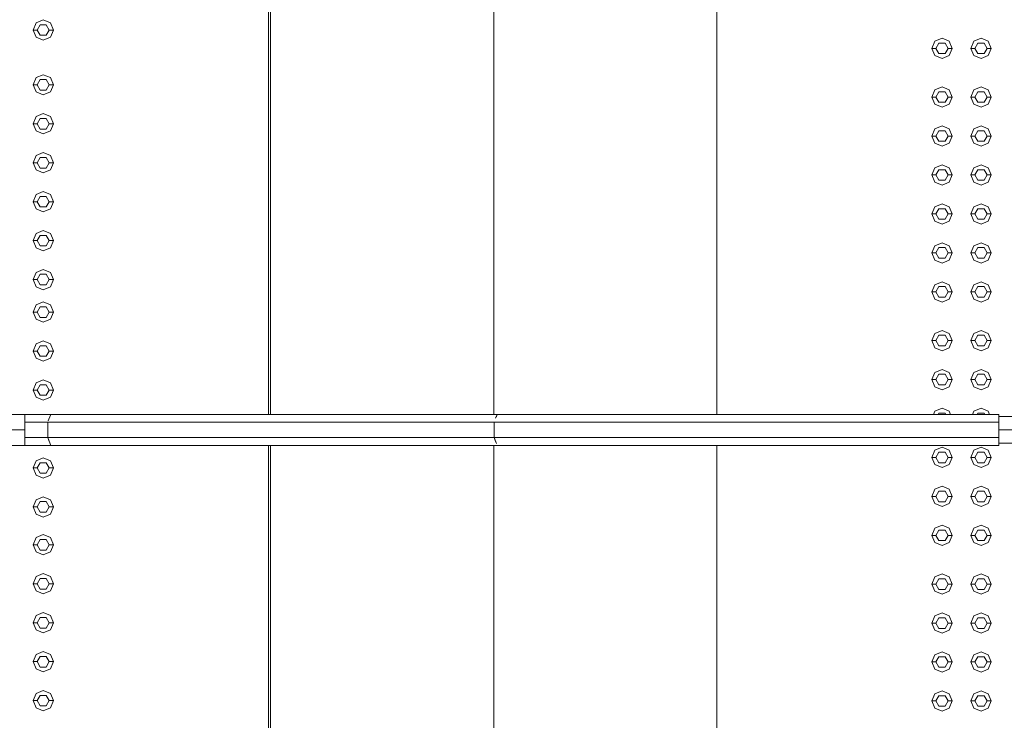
# Model space of a CAD drawing. Header units: millimetres. Extents: x -261 to 187, y -214 to 106.
# Tile 620 of 656: x -215.053 to -213.838, y 12.778 to 13.643. Entities that reach past the tile are written whole.
import ezdxf

# ---------------------------------------------------------------- set-up
doc = ezdxf.new("R2010")
doc.units = ezdxf.units.MM
doc.header["$LTSCALE"] = 0.005
doc.header["$MEASUREMENT"] = 0
for name, color, linetype, lineweight in [('IFC-Elemento construtivo genérico-Contorno', 9, 'Continuous', 5), ('IFC-Escada-Contorno', 9, 'Continuous', 5), ('IFC-Laje-Contorno', 9, 'Continuous', 5)]:
    doc.layers.add(name, color=color, linetype=linetype, lineweight=lineweight)

msp = doc.modelspace()

# ---------------------------------------------------------------- linework, layer by layer
at = {"layer": 'IFC-Elemento construtivo genérico-Contorno', "lineweight": 5}
for p, q in [((-215.0368, 13.6299), (-215.0332, 13.6388)), ((-215.0332, 13.6388), (-215.0243, 13.6425)), ((-215.0243, 13.6425), (-215.0154, 13.6388)), ((-215.0154, 13.6388), (-215.0118, 13.6299)), ((-215.0368, 13.6299), (-215.0318, 13.6299)), ((-215.0368, 13.6299), (-215.0332, 13.6211)), ((-215.0318, 13.6299), (-215.0281, 13.6365)), ((-215.0318, 13.6299), (-215.0281, 13.6234)), ((-215.0281, 13.6365), (-215.0205, 13.6365)), ((-215.0205, 13.6365), (-215.0168, 13.6299)), ((-215.0205, 13.6234), (-215.0168, 13.6299)), ((-215.0168, 13.6299), (-215.0118, 13.6299)), ((-215.0154, 13.6211), (-215.0118, 13.6299)), ((-215.0332, 13.6211), (-215.0243, 13.6174)), ((-215.0281, 13.6234), (-215.0205, 13.6234)), ((-215.0243, 13.6174), (-215.0154, 13.6211)), ((-213.9273, 13.6073), (-213.9236, 13.6162)), ((-213.9236, 13.6162), (-213.9147, 13.6198)), ((-213.9147, 13.6198), (-213.9059, 13.6162)), ((-213.9059, 13.6162), (-213.9022, 13.6073)), ((-213.8792, 13.6073), (-213.8755, 13.6162)), ((-213.8755, 13.6162), (-213.8666, 13.6198)), ((-213.8666, 13.6198), (-213.8578, 13.6162)), ((-213.8578, 13.6162), (-213.8541, 13.6073)), ((-213.9273, 13.6073), (-213.9222, 13.6073)), ((-213.9273, 13.6073), (-213.9236, 13.5985)), ((-213.9222, 13.6073), (-213.9185, 13.6138)), ((-213.9222, 13.6073), (-213.9185, 13.6008)), ((-213.9185, 13.6138), (-213.911, 13.6138)), ((-213.911, 13.6138), (-213.9072, 13.6073)), ((-213.911, 13.6008), (-213.9072, 13.6073)), ((-213.9072, 13.6073), (-213.9022, 13.6073)), ((-213.9059, 13.5985), (-213.9022, 13.6073)), ((-213.8792, 13.6073), (-213.8742, 13.6073)), ((-213.8792, 13.6073), (-213.8755, 13.5985)), ((-213.8742, 13.6073), (-213.8704, 13.6138)), ((-213.8742, 13.6073), (-213.8704, 13.6008)), ((-213.8704, 13.6138), (-213.8629, 13.6138)), ((-213.8629, 13.6138), (-213.8591, 13.6073)), ((-213.8629, 13.6008), (-213.8591, 13.6073)), ((-213.8591, 13.6073), (-213.8541, 13.6073)), ((-213.8578, 13.5985), (-213.8541, 13.6073)), ((-213.9236, 13.5985), (-213.9147, 13.5948)), ((-213.9185, 13.6008), (-213.911, 13.6008)), ((-213.9147, 13.5948), (-213.9059, 13.5985)), ((-213.8755, 13.5985), (-213.8666, 13.5948)), ((-213.8704, 13.6008), (-213.8629, 13.6008)), ((-213.8666, 13.5948), (-213.8578, 13.5985)), ((-215.0368, 13.5623), (-215.0332, 13.5712)), ((-215.0332, 13.5712), (-215.0243, 13.5748)), ((-215.0318, 13.5623), (-215.0281, 13.5688)), ((-215.0281, 13.5688), (-215.0205, 13.5688)), ((-215.0243, 13.5748), (-215.0154, 13.5712)), ((-215.0205, 13.5688), (-215.0168, 13.5623)), ((-215.0154, 13.5712), (-215.0118, 13.5623)), ((-215.0368, 13.5623), (-215.0318, 13.5623)), ((-215.0368, 13.5623), (-215.0332, 13.5535)), ((-215.0332, 13.5535), (-215.0243, 13.5498)), ((-215.0318, 13.5623), (-215.0281, 13.5558)), ((-215.0281, 13.5558), (-215.0205, 13.5558)), ((-215.0243, 13.5498), (-215.0154, 13.5535)), ((-215.0205, 13.5558), (-215.0168, 13.5623)), ((-215.0168, 13.5623), (-215.0118, 13.5623)), ((-215.0154, 13.5535), (-215.0118, 13.5623)), ((-213.9273, 13.5472), (-213.9236, 13.556)), ((-213.9236, 13.556), (-213.9147, 13.5597)), ((-213.9222, 13.5472), (-213.9185, 13.5537)), ((-213.9185, 13.5537), (-213.911, 13.5537)), ((-213.9147, 13.5597), (-213.9059, 13.556)), ((-213.911, 13.5537), (-213.9072, 13.5472)), ((-213.9059, 13.556), (-213.9022, 13.5472)), ((-213.8792, 13.5472), (-213.8755, 13.556)), ((-213.8755, 13.556), (-213.8666, 13.5597)), ((-213.8742, 13.5472), (-213.8704, 13.5537)), ((-213.8704, 13.5537), (-213.8629, 13.5537)), ((-213.8666, 13.5597), (-213.8578, 13.556)), ((-213.8629, 13.5537), (-213.8591, 13.5472)), ((-213.8578, 13.556), (-213.8541, 13.5472)), ((-213.9273, 13.5472), (-213.9222, 13.5472)), ((-213.9273, 13.5472), (-213.9236, 13.5383)), ((-213.9222, 13.5472), (-213.9185, 13.5407)), ((-213.911, 13.5407), (-213.9072, 13.5472)), ((-213.9072, 13.5472), (-213.9022, 13.5472)), ((-213.9059, 13.5383), (-213.9022, 13.5472)), ((-213.8792, 13.5472), (-213.8742, 13.5472)), ((-213.8792, 13.5472), (-213.8755, 13.5383)), ((-213.8742, 13.5472), (-213.8704, 13.5407)), ((-213.8629, 13.5407), (-213.8591, 13.5472)), ((-213.8591, 13.5472), (-213.8541, 13.5472)), ((-213.8578, 13.5383), (-213.8541, 13.5472)), ((-213.9236, 13.5383), (-213.9147, 13.5347)), ((-213.9185, 13.5407), (-213.911, 13.5407)), ((-213.9147, 13.5347), (-213.9059, 13.5383)), ((-213.8755, 13.5383), (-213.8666, 13.5347)), ((-213.8704, 13.5407), (-213.8629, 13.5407)), ((-213.8666, 13.5347), (-213.8578, 13.5383)), ((-215.0368, 13.5142), (-215.0332, 13.5231)), ((-215.0332, 13.5231), (-215.0243, 13.5268)), ((-215.0318, 13.5142), (-215.0281, 13.5207)), ((-215.0281, 13.5207), (-215.0205, 13.5207)), ((-215.0243, 13.5268), (-215.0154, 13.5231)), ((-215.0205, 13.5207), (-215.0168, 13.5142)), ((-215.0154, 13.5231), (-215.0118, 13.5142)), ((-215.0368, 13.5142), (-215.0318, 13.5142)), ((-215.0368, 13.5142), (-215.0332, 13.5054)), ((-215.0332, 13.5054), (-215.0243, 13.5017)), ((-215.0318, 13.5142), (-215.0281, 13.5077)), ((-215.0281, 13.5077), (-215.0205, 13.5077)), ((-215.0243, 13.5017), (-215.0154, 13.5054)), ((-215.0205, 13.5077), (-215.0168, 13.5142)), ((-215.0168, 13.5142), (-215.0118, 13.5142)), ((-215.0154, 13.5054), (-215.0118, 13.5142)), ((-213.9273, 13.4991), (-213.9236, 13.508)), ((-213.9236, 13.508), (-213.9147, 13.5116)), ((-213.9222, 13.4991), (-213.9185, 13.5056)), ((-213.9185, 13.5056), (-213.911, 13.5056)), ((-213.9147, 13.5116), (-213.9059, 13.508)), ((-213.911, 13.5056), (-213.9072, 13.4991)), ((-213.9059, 13.508), (-213.9022, 13.4991)), ((-213.8792, 13.4991), (-213.8755, 13.508)), ((-213.8755, 13.508), (-213.8666, 13.5116)), ((-213.8742, 13.4991), (-213.8704, 13.5056)), ((-213.8704, 13.5056), (-213.8629, 13.5056)), ((-213.8666, 13.5116), (-213.8578, 13.508)), ((-213.8629, 13.5056), (-213.8591, 13.4991)), ((-213.8578, 13.508), (-213.8541, 13.4991)), ((-213.9273, 13.4991), (-213.9222, 13.4991)), ((-213.9273, 13.4991), (-213.9236, 13.4902)), ((-213.9222, 13.4991), (-213.9185, 13.4926)), ((-213.9185, 13.4926), (-213.911, 13.4926)), ((-213.911, 13.4926), (-213.9072, 13.4991)), ((-213.9072, 13.4991), (-213.9022, 13.4991)), ((-213.9059, 13.4902), (-213.9022, 13.4991)), ((-213.8792, 13.4991), (-213.8742, 13.4991)), ((-213.8792, 13.4991), (-213.8755, 13.4902)), ((-213.8742, 13.4991), (-213.8704, 13.4926)), ((-213.8704, 13.4926), (-213.8629, 13.4926)), ((-213.8629, 13.4926), (-213.8591, 13.4991)), ((-213.8591, 13.4991), (-213.8541, 13.4991)), ((-213.8578, 13.4902), (-213.8541, 13.4991)), ((-213.9236, 13.4902), (-213.9147, 13.4866)), ((-213.9147, 13.4866), (-213.9059, 13.4902)), ((-213.8755, 13.4902), (-213.8666, 13.4866)), ((-213.8666, 13.4866), (-213.8578, 13.4902)), ((-215.0368, 13.4661), (-215.0332, 13.475)), ((-215.0332, 13.475), (-215.0243, 13.4787)), ((-215.0318, 13.4661), (-215.0281, 13.4726)), ((-215.0281, 13.4726), (-215.0205, 13.4726)), ((-215.0243, 13.4787), (-215.0154, 13.475)), ((-215.0205, 13.4726), (-215.0168, 13.4661)), ((-215.0154, 13.475), (-215.0118, 13.4661)), ((-215.0368, 13.4661), (-215.0318, 13.4661)), ((-215.0368, 13.4661), (-215.0332, 13.4573)), ((-215.0332, 13.4573), (-215.0243, 13.4536)), ((-215.0318, 13.4661), (-215.0281, 13.4596)), ((-215.0281, 13.4596), (-215.0205, 13.4596)), ((-215.0243, 13.4536), (-215.0154, 13.4573)), ((-215.0205, 13.4596), (-215.0168, 13.4661)), ((-215.0168, 13.4661), (-215.0118, 13.4661)), ((-215.0154, 13.4573), (-215.0118, 13.4661)), ((-213.9273, 13.451), (-213.9236, 13.4599)), ((-213.9236, 13.4599), (-213.9147, 13.4635)), ((-213.9222, 13.451), (-213.9185, 13.4575)), ((-213.9185, 13.4575), (-213.911, 13.4575)), ((-213.9147, 13.4635), (-213.9059, 13.4599)), ((-213.911, 13.4575), (-213.9072, 13.451)), ((-213.9059, 13.4599), (-213.9022, 13.451)), ((-213.8792, 13.451), (-213.8755, 13.4599)), ((-213.8755, 13.4599), (-213.8666, 13.4635)), ((-213.8742, 13.451), (-213.8704, 13.4575)), ((-213.8704, 13.4575), (-213.8629, 13.4575)), ((-213.8666, 13.4635), (-213.8578, 13.4599)), ((-213.8629, 13.4575), (-213.8591, 13.451)), ((-213.8578, 13.4599), (-213.8541, 13.451)), ((-213.9273, 13.451), (-213.9222, 13.451)), ((-213.9273, 13.451), (-213.9236, 13.4422)), ((-213.9222, 13.451), (-213.9185, 13.4445)), ((-213.9185, 13.4445), (-213.911, 13.4445)), ((-213.911, 13.4445), (-213.9072, 13.451)), ((-213.9072, 13.451), (-213.9022, 13.451)), ((-213.9059, 13.4422), (-213.9022, 13.451)), ((-213.8792, 13.451), (-213.8742, 13.451)), ((-213.8792, 13.451), (-213.8755, 13.4422)), ((-213.8742, 13.451), (-213.8704, 13.4445)), ((-213.8704, 13.4445), (-213.8629, 13.4445)), ((-213.8629, 13.4445), (-213.8591, 13.451)), ((-213.8591, 13.451), (-213.8541, 13.451)), ((-213.8578, 13.4422), (-213.8541, 13.451)), ((-213.9236, 13.4422), (-213.9147, 13.4385)), ((-213.9147, 13.4385), (-213.9059, 13.4422)), ((-213.8755, 13.4422), (-213.8666, 13.4385)), ((-213.8666, 13.4385), (-213.8578, 13.4422)), ((-215.0368, 13.418), (-215.0332, 13.4269)), ((-215.0332, 13.4269), (-215.0243, 13.4306)), ((-215.0318, 13.418), (-215.0281, 13.4246)), ((-215.0281, 13.4246), (-215.0205, 13.4246)), ((-215.0243, 13.4306), (-215.0154, 13.4269)), ((-215.0205, 13.4246), (-215.0168, 13.418)), ((-215.0154, 13.4269), (-215.0118, 13.418)), ((-215.0368, 13.418), (-215.0318, 13.418)), ((-215.0368, 13.418), (-215.0332, 13.4092)), ((-215.0332, 13.4092), (-215.0243, 13.4055)), ((-215.0318, 13.418), (-215.0281, 13.4115)), ((-215.0281, 13.4115), (-215.0205, 13.4115)), ((-215.0243, 13.4055), (-215.0154, 13.4092)), ((-215.0205, 13.4115), (-215.0168, 13.418)), ((-215.0168, 13.418), (-215.0118, 13.418)), ((-215.0154, 13.4092), (-215.0118, 13.418)), ((-213.9273, 13.4029), (-213.9236, 13.4118)), ((-213.9236, 13.4118), (-213.9147, 13.4154)), ((-213.9222, 13.4029), (-213.9185, 13.4094)), ((-213.9185, 13.4094), (-213.911, 13.4094)), ((-213.9147, 13.4154), (-213.9059, 13.4118)), ((-213.911, 13.4094), (-213.9072, 13.4029)), ((-213.9059, 13.4118), (-213.9022, 13.4029)), ((-213.8792, 13.4029), (-213.8755, 13.4118)), ((-213.8755, 13.4118), (-213.8666, 13.4154)), ((-213.8742, 13.4029), (-213.8704, 13.4094)), ((-213.8704, 13.4094), (-213.8629, 13.4094)), ((-213.8666, 13.4154), (-213.8578, 13.4118)), ((-213.8629, 13.4094), (-213.8591, 13.4029)), ((-213.8578, 13.4118), (-213.8541, 13.4029)), ((-213.9273, 13.4029), (-213.9222, 13.4029)), ((-213.9273, 13.4029), (-213.9236, 13.3941)), ((-213.9222, 13.4029), (-213.9185, 13.3964)), ((-213.9185, 13.3964), (-213.911, 13.3964)), ((-213.911, 13.3964), (-213.9072, 13.4029)), ((-213.9072, 13.4029), (-213.9022, 13.4029)), ((-213.9059, 13.3941), (-213.9022, 13.4029)), ((-213.8792, 13.4029), (-213.8742, 13.4029)), ((-213.8792, 13.4029), (-213.8755, 13.3941)), ((-213.8742, 13.4029), (-213.8704, 13.3964)), ((-213.8704, 13.3964), (-213.8629, 13.3964)), ((-213.8629, 13.3964), (-213.8591, 13.4029)), ((-213.8591, 13.4029), (-213.8541, 13.4029)), ((-213.8578, 13.3941), (-213.8541, 13.4029)), ((-213.9236, 13.3941), (-213.9147, 13.3904)), ((-213.9147, 13.3904), (-213.9059, 13.3941)), ((-213.8755, 13.3941), (-213.8666, 13.3904)), ((-213.8666, 13.3904), (-213.8578, 13.3941)), ((-215.0368, 13.37), (-215.0332, 13.3788)), ((-215.0332, 13.3788), (-215.0243, 13.3825)), ((-215.0318, 13.37), (-215.0281, 13.3765)), ((-215.0281, 13.3765), (-215.0205, 13.3765)), ((-215.0243, 13.3825), (-215.0154, 13.3788)), ((-215.0205, 13.3765), (-215.0168, 13.37)), ((-215.0154, 13.3788), (-215.0118, 13.37)), ((-215.0368, 13.37), (-215.0318, 13.37)), ((-215.0368, 13.37), (-215.0332, 13.3611)), ((-215.0332, 13.3611), (-215.0243, 13.3574)), ((-215.0318, 13.37), (-215.0281, 13.3634)), ((-215.0281, 13.3634), (-215.0205, 13.3634)), ((-215.0243, 13.3574), (-215.0154, 13.3611)), ((-215.0205, 13.3634), (-215.0168, 13.37)), ((-215.0168, 13.37), (-215.0118, 13.37)), ((-215.0154, 13.3611), (-215.0118, 13.37)), ((-213.9273, 13.3548), (-213.9236, 13.3637)), ((-213.9236, 13.3637), (-213.9147, 13.3673)), ((-213.9222, 13.3548), (-213.9185, 13.3613)), ((-213.9185, 13.3613), (-213.911, 13.3613)), ((-213.9147, 13.3673), (-213.9059, 13.3637)), ((-213.911, 13.3613), (-213.9072, 13.3548)), ((-213.9059, 13.3637), (-213.9022, 13.3548)), ((-213.8792, 13.3548), (-213.8755, 13.3637)), ((-213.8755, 13.3637), (-213.8666, 13.3673)), ((-213.8742, 13.3548), (-213.8704, 13.3613)), ((-213.8704, 13.3613), (-213.8629, 13.3613)), ((-213.8666, 13.3673), (-213.8578, 13.3637)), ((-213.8629, 13.3613), (-213.8591, 13.3548)), ((-213.8578, 13.3637), (-213.8541, 13.3548)), ((-213.9273, 13.3548), (-213.9222, 13.3548)), ((-213.9273, 13.3548), (-213.9236, 13.346)), ((-213.9222, 13.3548), (-213.9185, 13.3483)), ((-213.9185, 13.3483), (-213.911, 13.3483)), ((-213.911, 13.3483), (-213.9072, 13.3548)), ((-213.9072, 13.3548), (-213.9022, 13.3548)), ((-213.9059, 13.346), (-213.9022, 13.3548)), ((-213.8792, 13.3548), (-213.8742, 13.3548)), ((-213.8792, 13.3548), (-213.8755, 13.346)), ((-213.8742, 13.3548), (-213.8704, 13.3483)), ((-213.8704, 13.3483), (-213.8629, 13.3483)), ((-213.8629, 13.3483), (-213.8591, 13.3548)), ((-213.8591, 13.3548), (-213.8541, 13.3548)), ((-213.8578, 13.346), (-213.8541, 13.3548)), ((-213.9236, 13.346), (-213.9147, 13.3423)), ((-213.9147, 13.3423), (-213.9059, 13.346)), ((-213.8755, 13.346), (-213.8666, 13.3423)), ((-213.8666, 13.3423), (-213.8578, 13.346)), ((-215.0368, 13.3219), (-215.0332, 13.3307)), ((-215.0332, 13.3307), (-215.0243, 13.3344)), ((-215.0318, 13.3219), (-215.0281, 13.3284)), ((-215.0281, 13.3284), (-215.0205, 13.3284)), ((-215.0243, 13.3344), (-215.0154, 13.3307)), ((-215.0205, 13.3284), (-215.0168, 13.3219)), ((-215.0154, 13.3307), (-215.0118, 13.3219)), ((-215.0368, 13.3219), (-215.0318, 13.3219)), ((-215.0368, 13.3219), (-215.0332, 13.313)), ((-215.0332, 13.313), (-215.0243, 13.3093)), ((-215.0318, 13.3219), (-215.0281, 13.3154)), ((-215.0281, 13.3154), (-215.0205, 13.3154)), ((-215.0243, 13.3093), (-215.0154, 13.313)), ((-215.0205, 13.3154), (-215.0168, 13.3219)), ((-215.0168, 13.3219), (-215.0118, 13.3219)), ((-215.0154, 13.313), (-215.0118, 13.3219)), ((-213.9273, 13.3067), (-213.9236, 13.3156)), ((-213.9236, 13.3156), (-213.9147, 13.3193)), ((-213.9222, 13.3067), (-213.9185, 13.3132)), ((-213.9185, 13.3132), (-213.911, 13.3132)), ((-213.9147, 13.3193), (-213.9059, 13.3156)), ((-213.911, 13.3132), (-213.9072, 13.3067)), ((-213.9059, 13.3156), (-213.9022, 13.3067)), ((-213.8792, 13.3067), (-213.8755, 13.3156)), ((-213.8755, 13.3156), (-213.8666, 13.3193)), ((-213.8742, 13.3067), (-213.8704, 13.3132)), ((-213.8704, 13.3132), (-213.8629, 13.3132)), ((-213.8666, 13.3193), (-213.8578, 13.3156)), ((-213.8629, 13.3132), (-213.8591, 13.3067)), ((-213.8578, 13.3156), (-213.8541, 13.3067)), ((-213.9273, 13.3067), (-213.9222, 13.3067)), ((-213.9273, 13.3067), (-213.9236, 13.2979)), ((-213.9222, 13.3067), (-213.9185, 13.3002)), ((-213.9185, 13.3002), (-213.911, 13.3002)), ((-213.911, 13.3002), (-213.9072, 13.3067)), ((-213.9072, 13.3067), (-213.9022, 13.3067)), ((-213.9059, 13.2979), (-213.9022, 13.3067)), ((-213.8792, 13.3067), (-213.8742, 13.3067)), ((-213.8792, 13.3067), (-213.8755, 13.2979)), ((-213.8742, 13.3067), (-213.8704, 13.3002)), ((-213.8704, 13.3002), (-213.8629, 13.3002)), ((-213.8629, 13.3002), (-213.8591, 13.3067)), ((-213.8591, 13.3067), (-213.8541, 13.3067)), ((-213.8578, 13.2979), (-213.8541, 13.3067)), ((-215.0368, 13.2818), (-215.0332, 13.2906)), ((-215.0332, 13.2906), (-215.0243, 13.2943)), ((-215.0318, 13.2818), (-215.0281, 13.2883)), ((-215.0281, 13.2883), (-215.0205, 13.2883)), ((-215.0243, 13.2943), (-215.0154, 13.2906)), ((-215.0205, 13.2883), (-215.0168, 13.2818)), ((-215.0154, 13.2906), (-215.0118, 13.2818)), ((-213.9236, 13.2979), (-213.9147, 13.2942)), ((-213.9147, 13.2942), (-213.9059, 13.2979)), ((-213.8755, 13.2979), (-213.8666, 13.2942)), ((-213.8666, 13.2942), (-213.8578, 13.2979)), ((-215.0368, 13.2818), (-215.0318, 13.2818)), ((-215.0368, 13.2818), (-215.0332, 13.2729)), ((-215.0318, 13.2818), (-215.0281, 13.2753)), ((-215.0281, 13.2753), (-215.0205, 13.2753)), ((-215.0205, 13.2753), (-215.0168, 13.2818)), ((-215.0168, 13.2818), (-215.0118, 13.2818)), ((-215.0154, 13.2729), (-215.0118, 13.2818)), ((-215.0332, 13.2729), (-215.0243, 13.2693)), ((-215.0243, 13.2693), (-215.0154, 13.2729)), ((-213.9273, 13.2466), (-213.9236, 13.2555)), ((-213.9236, 13.2555), (-213.9147, 13.2591)), ((-213.9222, 13.2466), (-213.9185, 13.2531)), ((-213.9185, 13.2531), (-213.911, 13.2531)), ((-213.9147, 13.2591), (-213.9059, 13.2555)), ((-213.911, 13.2531), (-213.9072, 13.2466)), ((-213.9059, 13.2555), (-213.9022, 13.2466)), ((-213.8792, 13.2466), (-213.8755, 13.2555)), ((-213.8755, 13.2555), (-213.8666, 13.2591)), ((-213.8742, 13.2466), (-213.8704, 13.2531)), ((-213.8704, 13.2531), (-213.8629, 13.2531)), ((-213.8666, 13.2591), (-213.8578, 13.2555)), ((-213.8629, 13.2531), (-213.8591, 13.2466)), ((-213.8578, 13.2555), (-213.8541, 13.2466)), ((-215.0368, 13.2337), (-215.0332, 13.2426)), ((-215.0332, 13.2426), (-215.0243, 13.2462)), ((-215.0318, 13.2337), (-215.0281, 13.2402)), ((-215.0281, 13.2402), (-215.0205, 13.2402)), ((-215.0243, 13.2462), (-215.0154, 13.2426)), ((-215.0205, 13.2402), (-215.0168, 13.2337)), ((-215.0154, 13.2426), (-215.0118, 13.2337)), ((-213.9273, 13.2466), (-213.9222, 13.2466)), ((-213.9273, 13.2466), (-213.9236, 13.2378)), ((-213.9236, 13.2378), (-213.9147, 13.2341)), ((-213.9222, 13.2466), (-213.9185, 13.2401)), ((-213.9185, 13.2401), (-213.911, 13.2401)), ((-213.9147, 13.2341), (-213.9059, 13.2378)), ((-213.911, 13.2401), (-213.9072, 13.2466)), ((-213.9072, 13.2466), (-213.9022, 13.2466)), ((-213.9059, 13.2378), (-213.9022, 13.2466)), ((-213.8792, 13.2466), (-213.8742, 13.2466)), ((-213.8792, 13.2466), (-213.8755, 13.2378)), ((-213.8755, 13.2378), (-213.8666, 13.2341)), ((-213.8742, 13.2466), (-213.8704, 13.2401)), ((-213.8704, 13.2401), (-213.8629, 13.2401)), ((-213.8666, 13.2341), (-213.8578, 13.2378)), ((-213.8629, 13.2401), (-213.8591, 13.2466)), ((-213.8591, 13.2466), (-213.8541, 13.2466)), ((-213.8578, 13.2378), (-213.8541, 13.2466)), ((-215.0368, 13.2337), (-215.0318, 13.2337)), ((-215.0368, 13.2337), (-215.0332, 13.2248)), ((-215.0318, 13.2337), (-215.0281, 13.2272)), ((-215.0281, 13.2272), (-215.0205, 13.2272)), ((-215.0205, 13.2272), (-215.0168, 13.2337)), ((-215.0168, 13.2337), (-215.0118, 13.2337)), ((-215.0154, 13.2248), (-215.0118, 13.2337)), ((-215.0332, 13.2248), (-215.0243, 13.2212)), ((-215.0243, 13.2212), (-215.0154, 13.2248)), ((-213.9273, 13.1985), (-213.9236, 13.2074)), ((-213.9236, 13.2074), (-213.9147, 13.2111)), ((-213.9222, 13.1985), (-213.9185, 13.205)), ((-213.9185, 13.205), (-213.911, 13.205)), ((-213.9147, 13.2111), (-213.9059, 13.2074)), ((-213.911, 13.205), (-213.9072, 13.1985)), ((-213.9059, 13.2074), (-213.9022, 13.1985)), ((-213.8792, 13.1985), (-213.8755, 13.2074)), ((-213.8755, 13.2074), (-213.8666, 13.2111)), ((-213.8742, 13.1985), (-213.8704, 13.205)), ((-213.8704, 13.205), (-213.8629, 13.205)), ((-213.8666, 13.2111), (-213.8578, 13.2074)), ((-213.8629, 13.205), (-213.8591, 13.1985)), ((-213.8578, 13.2074), (-213.8541, 13.1985)), ((-215.0368, 13.1856), (-215.0332, 13.1945)), ((-215.0332, 13.1945), (-215.0243, 13.1981)), ((-215.0318, 13.1856), (-215.0281, 13.1921)), ((-215.0281, 13.1921), (-215.0205, 13.1921)), ((-215.0243, 13.1981), (-215.0154, 13.1945)), ((-215.0205, 13.1921), (-215.0168, 13.1856)), ((-215.0154, 13.1945), (-215.0118, 13.1856)), ((-213.9273, 13.1985), (-213.9222, 13.1985)), ((-213.9273, 13.1985), (-213.9236, 13.1897)), ((-213.9236, 13.1897), (-213.9147, 13.186)), ((-213.9222, 13.1985), (-213.9185, 13.192)), ((-213.9185, 13.192), (-213.911, 13.192)), ((-213.9147, 13.186), (-213.9059, 13.1897)), ((-213.911, 13.192), (-213.9072, 13.1985)), ((-213.9072, 13.1985), (-213.9022, 13.1985)), ((-213.9059, 13.1897), (-213.9022, 13.1985)), ((-213.8792, 13.1985), (-213.8742, 13.1985)), ((-213.8792, 13.1985), (-213.8755, 13.1897)), ((-213.8755, 13.1897), (-213.8666, 13.186)), ((-213.8742, 13.1985), (-213.8704, 13.192)), ((-213.8704, 13.192), (-213.8629, 13.192)), ((-213.8666, 13.186), (-213.8578, 13.1897)), ((-213.8629, 13.192), (-213.8591, 13.1985)), ((-213.8591, 13.1985), (-213.8541, 13.1985)), ((-213.8578, 13.1897), (-213.8541, 13.1985)), ((-215.0368, 13.1856), (-215.0318, 13.1856)), ((-215.0368, 13.1856), (-215.0332, 13.1767)), ((-215.0332, 13.1767), (-215.0243, 13.1731)), ((-215.0318, 13.1856), (-215.0281, 13.1791)), ((-215.0281, 13.1791), (-215.0205, 13.1791)), ((-215.0243, 13.1731), (-215.0154, 13.1767)), ((-215.0205, 13.1791), (-215.0168, 13.1856)), ((-215.0168, 13.1856), (-215.0118, 13.1856)), ((-215.0154, 13.1767), (-215.0118, 13.1856)), ((-213.9252, 13.1555), (-213.9236, 13.1593)), ((-213.9236, 13.1593), (-213.9147, 13.163)), ((-213.9193, 13.1555), (-213.9185, 13.1569)), ((-213.9185, 13.1569), (-213.911, 13.1569)), ((-213.9147, 13.163), (-213.9059, 13.1593)), ((-213.911, 13.1569), (-213.9101, 13.1555)), ((-213.9059, 13.1593), (-213.9043, 13.1555)), ((-213.8771, 13.1555), (-213.8755, 13.1593)), ((-213.8755, 13.1593), (-213.8666, 13.163)), ((-213.8712, 13.1555), (-213.8704, 13.1569)), ((-213.8704, 13.1569), (-213.8629, 13.1569)), ((-213.8666, 13.163), (-213.8578, 13.1593)), ((-213.8629, 13.1569), (-213.862, 13.1555)), ((-213.8578, 13.1593), (-213.8562, 13.1555)), ((-213.9273, 13.1023), (-213.9236, 13.1112)), ((-213.9236, 13.1112), (-213.9147, 13.1149)), ((-213.9222, 13.1023), (-213.9185, 13.1089)), ((-213.9185, 13.1089), (-213.911, 13.1089)), ((-213.9147, 13.1149), (-213.9059, 13.1112)), ((-213.911, 13.1089), (-213.9072, 13.1023)), ((-213.9059, 13.1112), (-213.9022, 13.1023)), ((-213.8792, 13.1023), (-213.8755, 13.1112)), ((-213.8755, 13.1112), (-213.8666, 13.1149)), ((-213.8742, 13.1023), (-213.8704, 13.1089)), ((-213.8704, 13.1089), (-213.8629, 13.1089)), ((-213.8666, 13.1149), (-213.8578, 13.1112)), ((-213.8629, 13.1089), (-213.8591, 13.1023)), ((-213.8578, 13.1112), (-213.8541, 13.1023)), ((-215.0368, 13.0894), (-215.0332, 13.0983)), ((-215.0332, 13.0983), (-215.0243, 13.1019)), ((-215.0318, 13.0894), (-215.0281, 13.0959)), ((-215.0281, 13.0959), (-215.0205, 13.0959)), ((-215.0243, 13.1019), (-215.0154, 13.0983)), ((-215.0205, 13.0959), (-215.0168, 13.0894)), ((-215.0154, 13.0983), (-215.0118, 13.0894)), ((-213.9273, 13.1023), (-213.9222, 13.1023)), ((-213.9273, 13.1023), (-213.9236, 13.0935)), ((-213.9236, 13.0935), (-213.9147, 13.0898)), ((-213.9222, 13.1023), (-213.9185, 13.0958)), ((-213.9185, 13.0958), (-213.911, 13.0958)), ((-213.9147, 13.0898), (-213.9059, 13.0935)), ((-213.911, 13.0958), (-213.9072, 13.1023)), ((-213.9072, 13.1023), (-213.9022, 13.1023)), ((-213.9059, 13.0935), (-213.9022, 13.1023)), ((-213.8792, 13.1023), (-213.8742, 13.1023)), ((-213.8792, 13.1023), (-213.8755, 13.0935)), ((-213.8755, 13.0935), (-213.8666, 13.0898)), ((-213.8742, 13.1023), (-213.8704, 13.0958)), ((-213.8704, 13.0958), (-213.8629, 13.0958)), ((-213.8666, 13.0898), (-213.8578, 13.0935)), ((-213.8629, 13.0958), (-213.8591, 13.1023)), ((-213.8591, 13.1023), (-213.8541, 13.1023)), ((-213.8578, 13.0935), (-213.8541, 13.1023)), ((-215.0368, 13.0894), (-215.0318, 13.0894)), ((-215.0368, 13.0894), (-215.0332, 13.0806)), ((-215.0332, 13.0806), (-215.0243, 13.0769)), ((-215.0318, 13.0894), (-215.0281, 13.0829)), ((-215.0281, 13.0829), (-215.0205, 13.0829)), ((-215.0243, 13.0769), (-215.0154, 13.0806)), ((-215.0205, 13.0829), (-215.0168, 13.0894)), ((-215.0168, 13.0894), (-215.0118, 13.0894)), ((-215.0154, 13.0806), (-215.0118, 13.0894)), ((-213.9273, 13.0543), (-213.9236, 13.0631)), ((-213.9236, 13.0631), (-213.9147, 13.0668)), ((-213.9222, 13.0543), (-213.9185, 13.0608)), ((-213.9185, 13.0608), (-213.911, 13.0608)), ((-213.9147, 13.0668), (-213.9059, 13.0631)), ((-213.911, 13.0608), (-213.9072, 13.0543)), ((-213.9059, 13.0631), (-213.9022, 13.0543)), ((-213.8792, 13.0543), (-213.8755, 13.0631)), ((-213.8755, 13.0631), (-213.8666, 13.0668)), ((-213.8742, 13.0543), (-213.8704, 13.0608)), ((-213.8704, 13.0608), (-213.8629, 13.0608)), ((-213.8666, 13.0668), (-213.8578, 13.0631)), ((-213.8629, 13.0608), (-213.8591, 13.0543)), ((-213.8578, 13.0631), (-213.8541, 13.0543)), ((-215.0368, 13.0413), (-215.0332, 13.0502)), ((-215.0332, 13.0502), (-215.0243, 13.0539)), ((-215.0318, 13.0413), (-215.0281, 13.0478)), ((-215.0281, 13.0478), (-215.0205, 13.0478)), ((-215.0243, 13.0539), (-215.0154, 13.0502)), ((-215.0205, 13.0478), (-215.0168, 13.0413)), ((-215.0154, 13.0502), (-215.0118, 13.0413)), ((-213.9273, 13.0543), (-213.9222, 13.0543)), ((-213.9273, 13.0543), (-213.9236, 13.0454)), ((-213.9236, 13.0454), (-213.9147, 13.0417)), ((-213.9222, 13.0543), (-213.9185, 13.0477)), ((-213.9185, 13.0477), (-213.911, 13.0477)), ((-213.9147, 13.0417), (-213.9059, 13.0454)), ((-213.911, 13.0477), (-213.9072, 13.0543)), ((-213.9072, 13.0543), (-213.9022, 13.0543)), ((-213.9059, 13.0454), (-213.9022, 13.0543)), ((-213.8792, 13.0543), (-213.8742, 13.0543)), ((-213.8792, 13.0543), (-213.8755, 13.0454)), ((-213.8755, 13.0454), (-213.8666, 13.0417)), ((-213.8742, 13.0543), (-213.8704, 13.0477)), ((-213.8704, 13.0477), (-213.8629, 13.0477)), ((-213.8666, 13.0417), (-213.8578, 13.0454)), ((-213.8629, 13.0477), (-213.8591, 13.0543)), ((-213.8591, 13.0543), (-213.8541, 13.0543)), ((-213.8578, 13.0454), (-213.8541, 13.0543)), ((-215.0368, 13.0413), (-215.0318, 13.0413)), ((-215.0368, 13.0413), (-215.0332, 13.0325)), ((-215.0332, 13.0325), (-215.0243, 13.0288)), ((-215.0318, 13.0413), (-215.0281, 13.0348)), ((-215.0281, 13.0348), (-215.0205, 13.0348)), ((-215.0243, 13.0288), (-215.0154, 13.0325)), ((-215.0205, 13.0348), (-215.0168, 13.0413)), ((-215.0168, 13.0413), (-215.0118, 13.0413)), ((-215.0154, 13.0325), (-215.0118, 13.0413)), ((-213.9236, 13.015), (-213.9147, 13.0187)), ((-213.9147, 13.0187), (-213.9059, 13.015)), ((-213.8755, 13.015), (-213.8666, 13.0187)), ((-213.8666, 13.0187), (-213.8578, 13.015)), ((-215.0332, 13.0034), (-215.0243, 13.0071)), ((-215.0243, 13.0071), (-215.0154, 13.0034)), ((-213.9273, 13.0062), (-213.9236, 13.015)), ((-213.9222, 13.0062), (-213.9185, 13.0127)), ((-213.9185, 13.0127), (-213.911, 13.0127)), ((-213.911, 13.0127), (-213.9072, 13.0062)), ((-213.9059, 13.015), (-213.9022, 13.0062)), ((-213.8792, 13.0062), (-213.8755, 13.015)), ((-213.8742, 13.0062), (-213.8704, 13.0127)), ((-213.8704, 13.0127), (-213.8629, 13.0127)), ((-213.8629, 13.0127), (-213.8591, 13.0062)), ((-213.8578, 13.015), (-213.8541, 13.0062)), ((-215.0368, 12.9945), (-215.0332, 13.0034)), ((-215.0368, 12.9945), (-215.0318, 12.9945)), ((-215.0368, 12.9945), (-215.0332, 12.9857)), ((-215.0318, 12.9945), (-215.0281, 13.001)), ((-215.0318, 12.9945), (-215.0281, 12.988)), ((-215.0281, 13.001), (-215.0205, 13.001)), ((-215.0205, 13.001), (-215.0168, 12.9945)), ((-215.0205, 12.988), (-215.0168, 12.9945)), ((-215.0168, 12.9945), (-215.0118, 12.9945)), ((-215.0154, 13.0034), (-215.0118, 12.9945)), ((-215.0154, 12.9857), (-215.0118, 12.9945)), ((-213.9273, 13.0062), (-213.9222, 13.0062)), ((-213.9273, 13.0062), (-213.9236, 12.9973)), ((-213.9236, 12.9973), (-213.9147, 12.9936)), ((-213.9222, 13.0062), (-213.9185, 12.9997)), ((-213.9185, 12.9997), (-213.911, 12.9997)), ((-213.9147, 12.9936), (-213.9059, 12.9973)), ((-213.911, 12.9997), (-213.9072, 13.0062)), ((-213.9072, 13.0062), (-213.9022, 13.0062)), ((-213.9059, 12.9973), (-213.9022, 13.0062)), ((-213.8792, 13.0062), (-213.8742, 13.0062)), ((-213.8792, 13.0062), (-213.8755, 12.9973)), ((-213.8755, 12.9973), (-213.8666, 12.9936)), ((-213.8742, 13.0062), (-213.8704, 12.9997)), ((-213.8704, 12.9997), (-213.8629, 12.9997)), ((-213.8666, 12.9936), (-213.8578, 12.9973)), ((-213.8629, 12.9997), (-213.8591, 13.0062)), ((-213.8591, 13.0062), (-213.8541, 13.0062)), ((-213.8578, 12.9973), (-213.8541, 13.0062)), ((-215.0332, 12.9857), (-215.0243, 12.982)), ((-215.0281, 12.988), (-215.0205, 12.988)), ((-215.0243, 12.982), (-215.0154, 12.9857)), ((-215.0332, 12.9553), (-215.0243, 12.959)), ((-215.0243, 12.959), (-215.0154, 12.9553)), ((-213.9236, 12.9549), (-213.9147, 12.9586)), ((-213.9147, 12.9586), (-213.9059, 12.9549)), ((-213.8755, 12.9549), (-213.8666, 12.9586)), ((-213.8666, 12.9586), (-213.8578, 12.9549)), ((-215.0368, 12.9464), (-215.0332, 12.9553)), ((-215.0368, 12.9464), (-215.0318, 12.9464)), ((-215.0368, 12.9464), (-215.0332, 12.9376)), ((-215.0318, 12.9464), (-215.0281, 12.9529)), ((-215.0318, 12.9464), (-215.0281, 12.9399)), ((-215.0281, 12.9529), (-215.0205, 12.9529)), ((-215.0205, 12.9529), (-215.0168, 12.9464)), ((-215.0205, 12.9399), (-215.0168, 12.9464)), ((-215.0168, 12.9464), (-215.0118, 12.9464)), ((-215.0154, 12.9553), (-215.0118, 12.9464)), ((-215.0154, 12.9376), (-215.0118, 12.9464)), ((-213.9273, 12.946), (-213.9236, 12.9549)), ((-213.9273, 12.946), (-213.9222, 12.946)), ((-213.9273, 12.946), (-213.9236, 12.9372)), ((-213.9222, 12.946), (-213.9185, 12.9526)), ((-213.9222, 12.946), (-213.9185, 12.9395)), ((-213.9185, 12.9526), (-213.911, 12.9526)), ((-213.911, 12.9526), (-213.9072, 12.946)), ((-213.911, 12.9395), (-213.9072, 12.946)), ((-213.9072, 12.946), (-213.9022, 12.946)), ((-213.9059, 12.9549), (-213.9022, 12.946)), ((-213.9059, 12.9372), (-213.9022, 12.946)), ((-213.8792, 12.946), (-213.8755, 12.9549)), ((-213.8792, 12.946), (-213.8742, 12.946)), ((-213.8792, 12.946), (-213.8755, 12.9372)), ((-213.8742, 12.946), (-213.8704, 12.9526)), ((-213.8742, 12.946), (-213.8704, 12.9395)), ((-213.8704, 12.9526), (-213.8629, 12.9526)), ((-213.8629, 12.9526), (-213.8591, 12.946)), ((-213.8629, 12.9395), (-213.8591, 12.946)), ((-213.8591, 12.946), (-213.8541, 12.946)), ((-213.8578, 12.9549), (-213.8541, 12.946)), ((-213.8578, 12.9372), (-213.8541, 12.946)), ((-215.0332, 12.9376), (-215.0243, 12.9339)), ((-215.0281, 12.9399), (-215.0205, 12.9399)), ((-215.0243, 12.9339), (-215.0154, 12.9376)), ((-213.9236, 12.9372), (-213.9147, 12.9335)), ((-213.9185, 12.9395), (-213.911, 12.9395)), ((-213.9147, 12.9335), (-213.9059, 12.9372)), ((-213.8755, 12.9372), (-213.8666, 12.9335)), ((-213.8704, 12.9395), (-213.8629, 12.9395)), ((-213.8666, 12.9335), (-213.8578, 12.9372)), ((-215.0332, 12.9072), (-215.0243, 12.9109)), ((-215.0243, 12.9109), (-215.0154, 12.9072)), ((-213.9236, 12.9068), (-213.9147, 12.9105)), ((-213.9147, 12.9105), (-213.9059, 12.9068)), ((-213.8755, 12.9068), (-213.8666, 12.9105)), ((-213.8666, 12.9105), (-213.8578, 12.9068)), ((-215.0368, 12.8983), (-215.0332, 12.9072)), ((-215.0368, 12.8983), (-215.0318, 12.8983)), ((-215.0368, 12.8983), (-215.0332, 12.8895)), ((-215.0318, 12.8983), (-215.0281, 12.9049)), ((-215.0318, 12.8983), (-215.0281, 12.8918)), ((-215.0281, 12.9049), (-215.0205, 12.9049)), ((-215.0205, 12.9049), (-215.0168, 12.8983)), ((-215.0205, 12.8918), (-215.0168, 12.8983)), ((-215.0168, 12.8983), (-215.0118, 12.8983)), ((-215.0154, 12.9072), (-215.0118, 12.8983)), ((-215.0154, 12.8895), (-215.0118, 12.8983)), ((-213.9273, 12.898), (-213.9236, 12.9068)), ((-213.9273, 12.898), (-213.9222, 12.898)), ((-213.9273, 12.898), (-213.9236, 12.8891)), ((-213.9222, 12.898), (-213.9185, 12.9045)), ((-213.9222, 12.898), (-213.9185, 12.8914)), ((-213.9185, 12.9045), (-213.911, 12.9045)), ((-213.911, 12.9045), (-213.9072, 12.898)), ((-213.911, 12.8914), (-213.9072, 12.898)), ((-213.9072, 12.898), (-213.9022, 12.898)), ((-213.9059, 12.9068), (-213.9022, 12.898)), ((-213.9059, 12.8891), (-213.9022, 12.898)), ((-213.8792, 12.898), (-213.8755, 12.9068)), ((-213.8792, 12.898), (-213.8742, 12.898)), ((-213.8792, 12.898), (-213.8755, 12.8891)), ((-213.8742, 12.898), (-213.8704, 12.9045)), ((-213.8742, 12.898), (-213.8704, 12.8914)), ((-213.8704, 12.9045), (-213.8629, 12.9045)), ((-213.8629, 12.9045), (-213.8591, 12.898)), ((-213.8629, 12.8914), (-213.8591, 12.898)), ((-213.8591, 12.898), (-213.8541, 12.898)), ((-213.8578, 12.9068), (-213.8541, 12.898)), ((-213.8578, 12.8891), (-213.8541, 12.898)), ((-215.0332, 12.8895), (-215.0243, 12.8858)), ((-215.0281, 12.8918), (-215.0205, 12.8918)), ((-215.0243, 12.8858), (-215.0154, 12.8895)), ((-213.9236, 12.8891), (-213.9147, 12.8854)), ((-213.9185, 12.8914), (-213.911, 12.8914)), ((-213.9147, 12.8854), (-213.9059, 12.8891)), ((-213.8755, 12.8891), (-213.8666, 12.8854)), ((-213.8704, 12.8914), (-213.8629, 12.8914)), ((-213.8666, 12.8854), (-213.8578, 12.8891)), ((-215.0332, 12.8591), (-215.0243, 12.8628)), ((-215.0243, 12.8628), (-215.0154, 12.8591)), ((-213.9236, 12.8587), (-213.9147, 12.8624)), ((-213.9147, 12.8624), (-213.9059, 12.8587)), ((-213.8755, 12.8587), (-213.8666, 12.8624)), ((-213.8666, 12.8624), (-213.8578, 12.8587)), ((-215.0368, 12.8503), (-215.0332, 12.8591)), ((-215.0368, 12.8503), (-215.0318, 12.8503)), ((-215.0368, 12.8503), (-215.0332, 12.8414)), ((-215.0318, 12.8503), (-215.0281, 12.8568)), ((-215.0318, 12.8503), (-215.0281, 12.8437)), ((-215.0281, 12.8568), (-215.0205, 12.8568)), ((-215.0205, 12.8568), (-215.0168, 12.8503)), ((-215.0205, 12.8437), (-215.0168, 12.8503)), ((-215.0168, 12.8503), (-215.0118, 12.8503)), ((-215.0154, 12.8591), (-215.0118, 12.8503)), ((-215.0154, 12.8414), (-215.0118, 12.8503)), ((-213.9273, 12.8499), (-213.9236, 12.8587)), ((-213.9273, 12.8499), (-213.9222, 12.8499)), ((-213.9273, 12.8499), (-213.9236, 12.841)), ((-213.9222, 12.8499), (-213.9185, 12.8564)), ((-213.9222, 12.8499), (-213.9185, 12.8434)), ((-213.9185, 12.8564), (-213.911, 12.8564)), ((-213.911, 12.8564), (-213.9072, 12.8499)), ((-213.911, 12.8434), (-213.9072, 12.8499)), ((-213.9072, 12.8499), (-213.9022, 12.8499)), ((-213.9059, 12.8587), (-213.9022, 12.8499)), ((-213.9059, 12.841), (-213.9022, 12.8499)), ((-213.8792, 12.8499), (-213.8755, 12.8587)), ((-213.8792, 12.8499), (-213.8742, 12.8499)), ((-213.8792, 12.8499), (-213.8755, 12.841)), ((-213.8742, 12.8499), (-213.8704, 12.8564)), ((-213.8742, 12.8499), (-213.8704, 12.8434)), ((-213.8704, 12.8564), (-213.8629, 12.8564)), ((-213.8629, 12.8564), (-213.8591, 12.8499)), ((-213.8629, 12.8434), (-213.8591, 12.8499)), ((-213.8591, 12.8499), (-213.8541, 12.8499)), ((-213.8578, 12.8587), (-213.8541, 12.8499)), ((-213.8578, 12.841), (-213.8541, 12.8499)), ((-215.0332, 12.8414), (-215.0243, 12.8377)), ((-215.0281, 12.8437), (-215.0205, 12.8437)), ((-215.0243, 12.8377), (-215.0154, 12.8414)), ((-213.9236, 12.841), (-213.9147, 12.8373)), ((-213.9185, 12.8434), (-213.911, 12.8434)), ((-213.9147, 12.8373), (-213.9059, 12.841)), ((-213.8755, 12.841), (-213.8666, 12.8373)), ((-213.8704, 12.8434), (-213.8629, 12.8434)), ((-213.8666, 12.8373), (-213.8578, 12.841)), ((-215.0332, 12.811), (-215.0243, 12.8147)), ((-215.0243, 12.8147), (-215.0154, 12.811)), ((-213.9236, 12.8106), (-213.9147, 12.8143)), ((-213.9147, 12.8143), (-213.9059, 12.8106)), ((-213.8755, 12.8106), (-213.8666, 12.8143)), ((-213.8666, 12.8143), (-213.8578, 12.8106)), ((-215.0368, 12.8022), (-215.0332, 12.811)), ((-215.0368, 12.8022), (-215.0318, 12.8022)), ((-215.0368, 12.8022), (-215.0332, 12.7933)), ((-215.0318, 12.8022), (-215.0281, 12.8087)), ((-215.0318, 12.8022), (-215.0281, 12.7957)), ((-215.0281, 12.8087), (-215.0205, 12.8087)), ((-215.0205, 12.8087), (-215.0168, 12.8022)), ((-215.0205, 12.7957), (-215.0168, 12.8022)), ((-215.0168, 12.8022), (-215.0118, 12.8022)), ((-215.0154, 12.811), (-215.0118, 12.8022)), ((-215.0154, 12.7933), (-215.0118, 12.8022)), ((-213.9273, 12.8018), (-213.9236, 12.8106)), ((-213.9273, 12.8018), (-213.9222, 12.8018)), ((-213.9273, 12.8018), (-213.9236, 12.7929)), ((-213.9222, 12.8018), (-213.9185, 12.8083)), ((-213.9222, 12.8018), (-213.9185, 12.7953)), ((-213.9185, 12.8083), (-213.911, 12.8083)), ((-213.911, 12.8083), (-213.9072, 12.8018)), ((-213.911, 12.7953), (-213.9072, 12.8018)), ((-213.9072, 12.8018), (-213.9022, 12.8018)), ((-213.9059, 12.8106), (-213.9022, 12.8018)), ((-213.9059, 12.7929), (-213.9022, 12.8018)), ((-213.8792, 12.8018), (-213.8755, 12.8106)), ((-213.8792, 12.8018), (-213.8742, 12.8018)), ((-213.8792, 12.8018), (-213.8755, 12.7929)), ((-213.8742, 12.8018), (-213.8704, 12.8083)), ((-213.8742, 12.8018), (-213.8704, 12.7953)), ((-213.8704, 12.8083), (-213.8629, 12.8083)), ((-213.8629, 12.8083), (-213.8591, 12.8018)), ((-213.8629, 12.7953), (-213.8591, 12.8018)), ((-213.8591, 12.8018), (-213.8541, 12.8018)), ((-213.8578, 12.8106), (-213.8541, 12.8018)), ((-213.8578, 12.7929), (-213.8541, 12.8018)), ((-215.0332, 12.7933), (-215.0243, 12.7896)), ((-215.0281, 12.7957), (-215.0205, 12.7957)), ((-215.0243, 12.7896), (-215.0154, 12.7933)), ((-213.9236, 12.7929), (-213.9147, 12.7893)), ((-213.9185, 12.7953), (-213.911, 12.7953)), ((-213.9147, 12.7893), (-213.9059, 12.7929)), ((-213.8755, 12.7929), (-213.8666, 12.7893)), ((-213.8704, 12.7953), (-213.8629, 12.7953)), ((-213.8666, 12.7893), (-213.8578, 12.7929))]:
    msp.add_line(p, q, dxfattribs=at)
at = {"layer": 'IFC-Escada-Contorno', "lineweight": 5}
for p, q in [((-214.7438, 13.1555), (-214.7438, 14.5291)), ((-214.4682, 13.1555), (-214.4682, 14.5291)), ((-215.2457, 13.1555), (-215.0469, 13.1555)), ((-215.0469, 13.1531), (-215.0469, 13.1555)), ((-215.0469, 13.1555), (-215.0149, 13.1555)), ((-215.0469, 13.1507), (-215.0469, 13.1531)), ((-215.0181, 13.1476), (-215.0162, 13.1523)), ((-215.0168, 13.1507), (-215.0162, 13.1523)), ((-215.0162, 13.1523), (-215.0149, 13.1555)), ((-215.0162, 13.1523), (-215.0157, 13.1536)), ((-215.0157, 13.1536), (-215.0149, 13.1555)), ((-215.0149, 13.1555), (-214.4639, 13.1555)), ((-214.4658, 13.1507), (-214.4639, 13.1555)), ((-214.4658, 13.1507), (-214.4651, 13.1523)), ((-214.4651, 13.1523), (-214.4648, 13.1531)), ((-214.4648, 13.1531), (-214.4639, 13.1555)), ((-214.4639, 13.1555), (-213.8446, 13.1555)), ((-213.8446, 13.1483), (-213.8446, 13.1555)), ((-213.8446, 13.146), (-213.8446, 13.1555)), ((-213.8446, 13.1493), (-213.8446, 13.1555)), ((-213.8446, 13.1529), (-213.8446, 13.1555)), ((-213.8446, 13.1447), (-213.8446, 13.1529)), ((-213.8446, 13.1488), (-213.8446, 13.1529)), ((-213.8446, 13.1529), (-213.641, 13.1529)), ((-213.8446, 13.146), (-213.8446, 13.1524)), ((-215.0469, 13.1483), (-215.0469, 13.1507)), ((-215.0469, 13.146), (-215.0469, 13.1483)), ((-215.0469, 13.146), (-215.0187, 13.146)), ((-215.0469, 13.1412), (-215.0469, 13.146)), ((-215.0469, 13.1364), (-215.0469, 13.1412)), ((-215.0187, 13.146), (-214.4677, 13.146)), ((-215.0187, 13.1269), (-215.0187, 13.146)), ((-215.0181, 13.1476), (-215.0168, 13.1507)), ((-215.0181, 13.1476), (-215.0174, 13.1492)), ((-215.0181, 13.1476), (-215.0178, 13.1483)), ((-215.0178, 13.1483), (-215.0174, 13.1492)), ((-215.0174, 13.1492), (-215.0168, 13.1507)), ((-214.4677, 13.146), (-213.8446, 13.146)), ((-214.4677, 13.1269), (-214.4677, 13.146)), ((-213.8446, 13.1476), (-213.8446, 13.1493)), ((-213.8446, 13.1447), (-213.8446, 13.1488)), ((-213.8446, 13.146), (-213.8446, 13.1476)), ((-213.8446, 13.1269), (-213.8446, 13.146)), ((-215.2457, 13.1364), (-215.0469, 13.1364)), ((-215.0469, 13.1316), (-215.0469, 13.1364)), ((-215.0469, 13.1269), (-215.0469, 13.1316)), ((-213.8446, 13.1364), (-213.641, 13.1364)), ((-213.8446, 13.124), (-213.8446, 13.1281)), ((-215.2457, 13.1173), (-215.0469, 13.1173)), ((-215.0469, 13.1269), (-215.0187, 13.1269)), ((-215.0469, 13.1245), (-215.0469, 13.1269)), ((-215.0469, 13.1221), (-215.0469, 13.1245)), ((-215.0469, 13.1197), (-215.0469, 13.1221)), ((-215.0469, 13.1173), (-215.0469, 13.1197)), ((-215.0469, 13.1173), (-215.0149, 13.1173)), ((-215.0187, 13.1269), (-214.4677, 13.1269)), ((-215.0187, 13.1269), (-215.0149, 13.1173)), ((-215.0187, 13.1269), (-215.0178, 13.1245)), ((-215.0178, 13.1245), (-215.0168, 13.1221)), ((-215.0178, 13.1245), (-215.0149, 13.1173)), ((-215.0178, 13.1245), (-215.0162, 13.1205)), ((-215.0168, 13.1221), (-215.0162, 13.1205)), ((-215.0162, 13.1205), (-215.0157, 13.1192)), ((-215.0157, 13.1192), (-215.0149, 13.1173)), ((-215.0149, 13.1173), (-214.4639, 13.1173)), ((-214.7438, 11.6526), (-214.7438, 13.1173)), ((-214.4682, 11.6526), (-214.4682, 13.1173)), ((-214.4677, 13.1269), (-213.8446, 13.1269)), ((-214.4677, 13.1269), (-214.4667, 13.1245)), ((-214.4677, 13.1269), (-214.4648, 13.1197)), ((-214.4667, 13.1245), (-214.4658, 13.1221)), ((-214.4658, 13.1221), (-214.4648, 13.1197)), ((-214.4639, 13.1173), (-213.8446, 13.1173)), ((-213.8446, 13.1173), (-213.8446, 13.1269)), ((-213.8446, 13.1197), (-213.8446, 13.1269)), ((-213.8446, 13.1173), (-213.8446, 13.1245)), ((-213.8446, 13.1199), (-213.641, 13.1199)), ((-213.8446, 13.1173), (-213.8446, 13.1199)), ((-213.8446, 13.1173), (-213.8446, 13.1197))]:
    msp.add_line(p, q, dxfattribs=at)
at = {"layer": 'IFC-Laje-Contorno', "lineweight": 5}
for p, q in [((-214.7463, 13.1555), (-214.7463, 14.5291)), ((-214.1927, 13.1555), (-214.1927, 14.5291)), ((-214.7463, 11.6526), (-214.7463, 13.1173)), ((-214.1927, 11.6526), (-214.1927, 13.1173))]:
    msp.add_line(p, q, dxfattribs=at)

doc.saveas('drawing.dxf')
